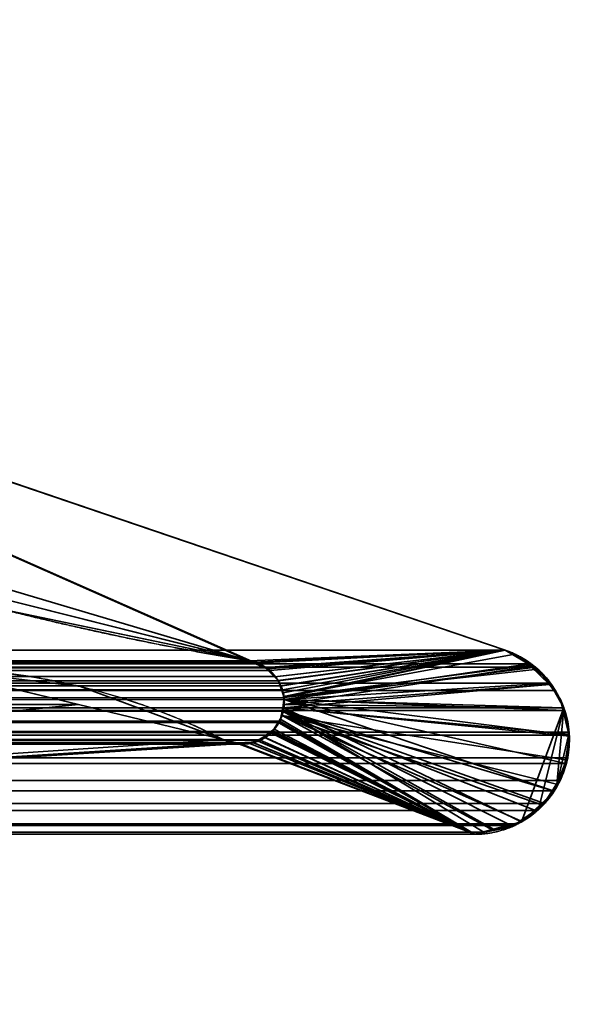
# Model space of a CAD drawing. Header units: millimetres. Extents: x -490 to 6690, y -115 to 132.
# Tile 366 of 656: x 1860.49 to 1862.96, y -2 to 2.31. Entities that reach past the tile are written whole.
import ezdxf

# ---------------------------------------------------------------- set-up
doc = ezdxf.new("R2010")
doc.units = ezdxf.units.MM
doc.layers.add('151', color=7, linetype='Continuous', true_color=0xffffff)

# ---------------------------------------------------------------- blocks, each defined once
blk = doc.blocks.new('UG_SURFACE_002')
at = {"layer": '151', "color": 252, "linetype": 'Continuous', "lineweight": 35}
for points in [[(2040, -6.2, 2201.9999), (2040, 113.2, 2201.9999), (960, 113.2, 2201.9999), (960, -6.2, 2201.9999)], [(1110, -6.2, 2052), (1110, 113.2, 2052), (1890, 113.2, 2052), (1890, -6.2, 2052)]]:
    blk.add_3dface(points, dxfattribs=at)
blk = doc.blocks.new('UG_SURFACE_116')
at = {"layer": '151', "color": 14, "linetype": 'Continuous', "lineweight": 35}
for points in [[(1867.3, -10, 2024.3001), (1867.3, 19, 2024.3001), (1132.7, 19, 2024.3001), (1132.7, -10, 2024.3001)], [(1863.25, 16.25, 2020.2501), (1863.25, -22, 2020.2501), (1136.75, -22, 2020.2501), (1136.75, 16.25, 2020.2501)]]:
    blk.add_3dface(points, dxfattribs=at)
blk = doc.blocks.new('UG_SURFACE_117')
at = {"layer": '151', "color": 7, "linetype": 'Continuous', "lineweight": 35}
for points in [[(1136.75, 16, 2020.2501), (1136.75, -22, 2020.2501), (1863.25, -22, 2020.2501), (1863.25, 16, 2020.2501)], [(1863, 16, 2020), (1863, -22, 2020), (1137, -22, 2020), (1137, 16, 2020)]]:
    blk.add_3dface(points, dxfattribs=at)
blk = doc.blocks.new('UG_SURFACE_125')
at = {"layer": '151', "color": 46, "linetype": 'Continuous', "lineweight": 35}
for points in [[(1857.1912, 2.4839, 2014.1912), (1861.2468, 3.6468, 2018.2469), (1861.5824, 3.1368, 2018.5823), (1857.3519, 1.9237, 2014.3518)], [(1138.4176, 3.1368, 2018.5823), (1142.6481, 1.9237, 2014.3518), (1857.3519, 1.9237, 2014.3518), (1861.5824, 3.1368, 2018.5823)], [(1142.6622, 1.3457, 2014.3378), (1137.3831, -0.45, 2019.6168), (1862.6169, -0.45, 2019.6168), (1857.3378, 1.3457, 2014.3378)], [(1857.3378, 1.3457, 2014.3378), (1862.6169, -0.45, 2019.6168), (1861.5168, -0.5016, 2018.5168), (1859.3752, 0.0371, 2016.3753)], [(1861.5168, -0.5016, 2018.5168), (1861.4967, -0.4967, 2018.4968), (1859.3752, 0.0371, 2016.3753)], [(1861.4967, -0.4967, 2018.4968), (1860.4202, -0.2717, 2017.4203), (1859.3752, 0.0371, 2016.3753)], [(1860.4202, -0.2717, 2017.4203), (1861.4967, -0.4967, 2018.4968), (1138.5033, -0.4967, 2018.4968)], [(1137.2768, -0.5098, 2019.7232), (1862.7232, -0.5098, 2019.7232), (1862.6169, -0.45, 2019.6168), (1137.3831, -0.45, 2019.6168)], [(1862.6169, -0.45, 2019.6168), (1861.523, -0.5031, 2018.523), (1861.5168, -0.5016, 2018.5168)], [(1862.6169, -0.45, 2019.6168), (1861.5868, -0.5392, 2018.5869), (1861.5664, -0.5277, 2018.5664), (1861.523, -0.5031, 2018.523)], [(1861.6246, -0.5846, 2018.6245), (1861.6087, -0.5655, 2018.6088), (1861.5868, -0.5392, 2018.5869), (1862.6169, -0.45, 2019.6168)], [(1861.6418, -0.6234, 2018.6417), (1861.6344, -0.6066, 2018.6343), (1861.6246, -0.5846, 2018.6245), (1862.6169, -0.45, 2019.6168)], [(1861.6482, -0.6585, 2018.6481), (1861.6418, -0.6234, 2018.6417), (1862.6169, -0.45, 2019.6168)], [(1862.6169, -0.45, 2019.6168), (1862.7232, -0.5098, 2019.7232), (1861.6496, -0.6664, 2018.6496), (1861.6482, -0.6585, 2018.6481)], [(1862.7491, -0.5243, 2019.7492), (1862.7232, -0.5098, 2019.7232), (1137.2768, -0.5098, 2019.7232), (1137.2509, -0.5243, 2019.7492)], [(1861.523, -0.5031, 2018.523), (1138.4332, -0.5256, 2018.5668), (1138.44, -0.5198, 2018.5599)], [(1861.523, -0.5031, 2018.523), (1861.5664, -0.5277, 2018.5664), (1138.4332, -0.5256, 2018.5668)], [(1138.44, -0.5198, 2018.5599), (1138.4835, -0.5039, 2018.5165), (1861.5168, -0.5016, 2018.5168)], [(1861.5168, -0.5016, 2018.5168), (1861.523, -0.5031, 2018.523), (1138.44, -0.5198, 2018.5599)], [(1138.4835, -0.5039, 2018.5165), (1138.5033, -0.4967, 2018.4968), (1861.4967, -0.4967, 2018.4968)], [(1861.4967, -0.4967, 2018.4968), (1861.5168, -0.5016, 2018.5168), (1138.4835, -0.5039, 2018.5165)], [(1862.7232, -0.5098, 2019.7232), (1862.7491, -0.5243, 2019.7492), (1861.6496, -0.6664, 2018.6496)], [(1137.1908, -0.5942, 2019.8092), (1862.8092, -0.5942, 2019.8092), (1862.7491, -0.5243, 2019.7492)], [(1137.2509, -0.5243, 2019.7492), (1137.1908, -0.5942, 2019.8092), (1862.7491, -0.5243, 2019.7492)], [(1138.3921, -0.5607, 2018.6079), (1138.4332, -0.5256, 2018.5668), (1861.5664, -0.5277, 2018.5664)], [(1861.5664, -0.5277, 2018.5664), (1861.5868, -0.5392, 2018.5869), (1138.3921, -0.5607, 2018.6079)], [(1861.5868, -0.5392, 2018.5869), (1861.6087, -0.5655, 2018.6088), (1138.3921, -0.5607, 2018.6079)], [(1139.2503, -0.6883, 2017.7498), (1860.7497, -0.6883, 2017.7498), (1860.0956, -0.5306, 2017.0956), (1139.9044, -0.5306, 2017.0956)], [(1855.1716, -1.2556, 2012.1715), (1855.1716, -0.5306, 2012.1715), (1860.0956, -0.5306, 2017.0956), (1860.7497, -0.6883, 2017.7498)], [(1861.6496, -0.6664, 2018.6496), (1862.7491, -0.5243, 2019.7492), (1862.8092, -0.5942, 2019.8092)], [(1862.837, -0.6264, 2019.8369), (1862.8092, -0.5942, 2019.8092), (1137.1908, -0.5942, 2019.8092), (1137.163, -0.6264, 2019.8369)], [(1138.3648, -0.6055, 2018.6353), (1138.3904, -0.5636, 2018.6095), (1861.6087, -0.5655, 2018.6088)], [(1861.6087, -0.5655, 2018.6088), (1861.6246, -0.5846, 2018.6245), (1138.3648, -0.6055, 2018.6353)], [(1861.6246, -0.5846, 2018.6245), (1138.3648, -0.6057, 2018.6353), (1138.3648, -0.6055, 2018.6353)], [(1861.6246, -0.5846, 2018.6245), (1861.6344, -0.6066, 2018.6343), (1138.3648, -0.6057, 2018.6353)], [(1861.6087, -0.5655, 2018.6088), (1138.3904, -0.5636, 2018.6095), (1138.3921, -0.5607, 2018.6079)], [(1862.8092, -0.5942, 2019.8092), (1862.837, -0.6264, 2019.8369), (1862.8716, -0.7018, 2019.8717), (1861.6496, -0.6664, 2018.6496)], [(1137.163, -0.6264, 2019.8369), (1137.1284, -0.7018, 2019.8717), (1862.8716, -0.7018, 2019.8717)], [(1137.163, -0.6264, 2019.8369), (1862.8716, -0.7018, 2019.8717), (1862.837, -0.6264, 2019.8369)], [(1861.6418, -0.6234, 2018.6417), (1138.3519, -0.6583, 2018.6481), (1138.3522, -0.6499, 2018.6479)], [(1861.6418, -0.6234, 2018.6417), (1861.6482, -0.6585, 2018.6481), (1138.3519, -0.6583, 2018.6481)], [(1138.3522, -0.6499, 2018.6479), (1138.3648, -0.6057, 2018.6353), (1861.6344, -0.6066, 2018.6343)], [(1861.6344, -0.6066, 2018.6343), (1861.6418, -0.6234, 2018.6417), (1138.3522, -0.6499, 2018.6479)], [(1138.3512, -0.698, 2018.6489), (1138.3519, -0.6583, 2018.6481), (1861.6482, -0.6585, 2018.6481)], [(1138.3547, -0.7133, 2018.6453), (1138.3512, -0.698, 2018.6489), (1861.6482, -0.6585, 2018.6481)], [(1861.6482, -0.6585, 2018.6481), (1861.6496, -0.6664, 2018.6496), (1138.3547, -0.7133, 2018.6453)], [(1861.6496, -0.6664, 2018.6496), (1861.6461, -0.7138, 2018.646), (1138.3547, -0.7133, 2018.6453)], [(1138.6172, -0.841, 2018.3828), (1861.3828, -0.841, 2018.3828), (1860.7497, -0.6883, 2017.7498), (1139.2503, -0.6883, 2017.7498)], [(1855.1716, -1.2556, 2012.1715), (1860.7497, -0.6883, 2017.7498), (1861.3828, -0.841, 2018.3828), (1861.4341, -0.854, 2018.434)], [(1861.6461, -0.7138, 2018.646), (1861.6496, -0.6664, 2018.6496), (1862.8262, -1.0659, 2019.8262)], [(1861.6496, -0.6664, 2018.6496), (1862.8955, -0.8223, 2019.8953), (1862.8899, -0.9206, 2019.8898), (1862.8813, -0.9463, 2019.8812)], [(1861.6496, -0.6664, 2018.6496), (1862.8716, -0.7018, 2019.8717), (1862.8771, -0.7136, 2019.8772)], [(1862.8813, -0.9463, 2019.8812), (1862.8566, -1.021, 2019.8567), (1862.8262, -1.0659, 2019.8262), (1861.6496, -0.6664, 2018.6496)], [(1862.8771, -0.7136, 2019.8772), (1862.8962, -0.8094, 2019.8963), (1862.8955, -0.8223, 2019.8953), (1861.6496, -0.6664, 2018.6496)], [(1862.8955, -0.8223, 2019.8953), (1137.1229, -0.7136, 2019.8772), (1137.1038, -0.8094, 2019.8963)], [(1862.8771, -0.7136, 2019.8772), (1862.8716, -0.7018, 2019.8717), (1137.1284, -0.7018, 2019.8717), (1137.1229, -0.7136, 2019.8772)], [(1137.1229, -0.7136, 2019.8772), (1862.8955, -0.8223, 2019.8953), (1862.8962, -0.8094, 2019.8963)], [(1862.8962, -0.8094, 2019.8963), (1862.8771, -0.7136, 2019.8772), (1137.1229, -0.7136, 2019.8772)], [(1138.3609, -0.7398, 2018.6391), (1138.3547, -0.7133, 2018.6453), (1861.6461, -0.7138, 2018.646)], [(1138.3609, -0.7398, 2018.6391), (1861.6461, -0.7138, 2018.646), (1861.6459, -0.7163, 2018.646)], [(1861.6459, -0.7163, 2018.646), (1861.6301, -0.7609, 2018.63), (1138.3609, -0.7398, 2018.6391)], [(1862.5233, -1.2461, 2019.5231), (1862.4836, -1.2556, 2019.4836), (1861.6301, -0.7609, 2018.63), (1861.6459, -0.7163, 2018.646)], [(1862.7884, -1.1216, 2019.7885), (1862.7493, -1.1513, 2019.7494), (1861.6459, -0.7163, 2018.646), (1861.6461, -0.7138, 2018.646)], [(1861.6459, -0.7163, 2018.646), (1862.6419, -1.2177, 2019.6419), (1862.5233, -1.2461, 2019.5231)], [(1861.6459, -0.7163, 2018.646), (1862.7493, -1.1513, 2019.7494), (1862.6711, -1.2106, 2019.6712), (1862.6419, -1.2177, 2019.6419)], [(1861.6461, -0.7138, 2018.646), (1862.8262, -1.0659, 2019.8262), (1862.7884, -1.1216, 2019.7885)], [(1138.3609, -0.7398, 2018.6391), (1861.6301, -0.7609, 2018.63), (1861.6265, -0.7658, 2018.6265)], [(1861.6265, -0.7658, 2018.6265), (1138.3737, -0.7657, 2018.6262), (1138.3609, -0.7398, 2018.6391)], [(1138.3799, -0.7781, 2018.62), (1138.3737, -0.7657, 2018.6262), (1861.6265, -0.7658, 2018.6265)], [(1138.3799, -0.7781, 2018.62), (1861.6265, -0.7658, 2018.6265), (1861.5984, -0.8053, 2018.5983)], [(1862.4836, -1.2556, 2019.4836), (1861.5984, -0.8053, 2018.5983), (1861.6265, -0.7658, 2018.6265)], [(1861.6265, -0.7658, 2018.6265), (1861.6301, -0.7609, 2018.63), (1862.4836, -1.2556, 2019.4836)], [(1137.1038, -0.8094, 2019.8963), (1137.1045, -0.8223, 2019.8953), (1862.8955, -0.8223, 2019.8953)], [(1138.3799, -0.7781, 2018.62), (1861.5984, -0.8053, 2018.5983), (1861.5906, -0.8108, 2018.5907)], [(1861.5906, -0.8108, 2018.5907), (1138.4099, -0.8104, 2018.5902), (1138.3799, -0.7781, 2018.62)], [(1138.4214, -0.823, 2018.5785), (1138.4099, -0.8104, 2018.5902), (1861.5906, -0.8108, 2018.5907)], [(1138.4543, -0.8388, 2018.5456), (1138.4214, -0.823, 2018.5785), (1861.5906, -0.8108, 2018.5907)], [(1861.5906, -0.8108, 2018.5907), (1861.5464, -0.8423, 2018.5463), (1138.4543, -0.8388, 2018.5456)], [(1862.4836, -1.2556, 2019.4836), (1861.5439, -0.8441, 2018.544), (1861.5464, -0.8423, 2018.5463), (1861.5906, -0.8108, 2018.5907)], [(1861.5906, -0.8108, 2018.5907), (1861.5984, -0.8053, 2018.5983), (1862.4836, -1.2556, 2019.4836)], [(1862.8955, -0.8223, 2019.8953), (1137.1045, -0.8223, 2019.8953), (1137.1101, -0.9206, 2019.8898)], [(1862.8899, -0.9206, 2019.8898), (1862.8955, -0.8223, 2019.8953), (1137.1101, -0.9206, 2019.8898)], [(1138.4897, -0.8559, 2018.5103), (1138.4543, -0.8388, 2018.5456), (1861.5464, -0.8423, 2018.5463)], [(1138.4897, -0.8559, 2018.5103), (1861.5464, -0.8423, 2018.5463), (1861.5439, -0.8441, 2018.544)], [(1138.5074, -0.8566, 2018.4927), (1138.4897, -0.8559, 2018.5103), (1861.5439, -0.8441, 2018.544)], [(1861.5439, -0.8441, 2018.544), (1861.4924, -0.8549, 2018.4925), (1138.5074, -0.8566, 2018.4927)], [(1138.5074, -0.8566, 2018.4927), (1861.4924, -0.8549, 2018.4925), (1861.4627, -0.8612, 2018.4627)], [(1138.5636, -0.8587, 2018.4364), (1138.5074, -0.8566, 2018.4927), (1861.4627, -0.8612, 2018.4627)], [(1138.5636, -0.8587, 2018.4364), (1861.4627, -0.8612, 2018.4627), (1861.4341, -0.854, 2018.434)], [(1861.4341, -0.854, 2018.434), (1138.5663, -0.8579, 2018.4338), (1138.5636, -0.8587, 2018.4364)], [(1138.5663, -0.8579, 2018.4338), (1861.4341, -0.854, 2018.434), (1861.3828, -0.841, 2018.3828)], [(1861.3828, -0.841, 2018.3828), (1138.6172, -0.841, 2018.3828), (1138.5663, -0.8579, 2018.4338)], [(1861.4341, -0.854, 2018.434), (1861.4627, -0.8612, 2018.4627), (1862.4836, -1.2556, 2019.4836), (1855.1716, -1.2556, 2012.1715)], [(1862.4836, -1.2556, 2019.4836), (1861.4627, -0.8612, 2018.4627), (1861.4924, -0.8549, 2018.4925)], [(1861.4924, -0.8549, 2018.4925), (1861.5439, -0.8441, 2018.544), (1862.4836, -1.2556, 2019.4836)], [(1137.1101, -0.9206, 2019.8898), (1137.1187, -0.9463, 2019.8812), (1862.8813, -0.9463, 2019.8812), (1862.8899, -0.9206, 2019.8898)], [(1862.8566, -1.021, 2019.8567), (1137.1187, -0.9463, 2019.8812), (1137.1434, -1.021, 2019.8567)], [(1862.8566, -1.021, 2019.8567), (1862.8813, -0.9463, 2019.8812), (1137.1187, -0.9463, 2019.8812)], [(1137.1434, -1.021, 2019.8567), (1137.1738, -1.0659, 2019.8262), (1862.8262, -1.0659, 2019.8262), (1862.8566, -1.021, 2019.8567)], [(1862.8262, -1.0659, 2019.8262), (1137.1738, -1.0659, 2019.8262), (1137.2116, -1.1216, 2019.7885)], [(1862.7884, -1.1216, 2019.7885), (1862.8262, -1.0659, 2019.8262), (1137.2116, -1.1216, 2019.7885)], [(1137.2116, -1.1216, 2019.7885), (1137.2507, -1.1513, 2019.7494), (1862.7493, -1.1513, 2019.7494), (1862.7884, -1.1216, 2019.7885)], [(1862.7493, -1.1513, 2019.7494), (1137.2507, -1.1513, 2019.7494), (1137.3289, -1.2106, 2019.6712)], [(1862.6711, -1.2106, 2019.6712), (1862.7493, -1.1513, 2019.7494), (1137.3289, -1.2106, 2019.6712)], [(1137.3289, -1.2106, 2019.6712), (1137.3581, -1.2177, 2019.6419), (1862.6419, -1.2177, 2019.6419), (1862.6711, -1.2106, 2019.6712)], [(1137.4767, -1.2461, 2019.5231), (1862.5233, -1.2461, 2019.5231), (1862.6419, -1.2177, 2019.6419), (1137.3581, -1.2177, 2019.6419)], [(1137.5164, -1.2556, 2019.4836), (1862.4836, -1.2556, 2019.4836), (1862.5233, -1.2461, 2019.5231), (1137.4767, -1.2461, 2019.5231)], [(1855.1716, -1.2556, 2012.1715), (1862.4836, -1.2556, 2019.4836), (1137.5164, -1.2556, 2019.4836), (1144.8284, -1.2556, 2012.1715)]]:
    blk.add_3dface(points, dxfattribs=at)
blk = doc.blocks.new('UG_SURFACE_126')
at = {"layer": '151', "color": 46, "linetype": 'Continuous', "lineweight": 35}
for points in [[(1857.1912, 2.4839, -8), (1861.2468, 3.6468, -8), (1861.5824, 3.1368, -8), (1857.3519, 1.9237, -8)], [(1857.3519, 1.9237, 2014.3518), (1861.5824, 3.1368, 2018.5823), (1861.2468, 3.6468, 2018.2469), (1857.1912, 2.4839, 2014.1912)], [(1861.5824, 3.1368, 2018.5823), (1857.3519, 1.9237, 2014.3518), (1857.3519, 1.9237, -8), (1861.5824, 3.1368, -8)], [(1861.4967, -0.4967, -8), (1857.1501, 0.794, -8), (1857.3378, 1.3457, -8)], [(1857.3378, 1.3457, -8), (1861.5695, -0.5259, -8), (1861.5177, -0.5051, -8)], [(1861.5177, -0.5051, -8), (1861.4967, -0.4967, -8), (1857.3378, 1.3457, -8)], [(1861.5695, -0.5259, -8), (1857.3378, 1.3457, -8), (1862.6169, -0.45, -8)], [(1860.4251, -0.273, 2017.4251), (1861.4967, -0.4967, 2018.4968), (1862.6169, -0.45, 2019.6168), (1857.3378, 1.3457, 2014.3378)], [(1857.3378, 1.3457, 2014.3378), (1862.6169, -0.45, 2019.6168), (1862.6169, -0.45, -8), (1857.3378, 1.3457, -8)], [(1861.4967, -0.4967, -8), (1859.3752, 0.0371, -8), (1857.1501, 0.794, -8)], [(1860.4251, -0.273, 2017.4251), (1859.3752, 0.0371, -8), (1861.4967, -0.4967, -8)], [(1861.4967, -0.4967, -8), (1861.4967, -0.4967, 2018.4968), (1860.4251, -0.273, 2017.4251)], [(1862.6169, -0.45, 2019.6168), (1861.4967, -0.4967, 2018.4968), (1861.518, -0.506, 2018.518)], [(1861.518, -0.506, 2018.518), (1861.5692, -0.5282, 2018.5692), (1862.6169, -0.45, 2019.6168)], [(1861.5692, -0.5282, 2018.5692), (1861.5783, -0.5322, 2018.5783), (1862.6169, -0.45, 2019.6168)], [(1861.5696, -0.526, -8), (1861.5695, -0.5259, -8), (1862.6169, -0.45, -8)], [(1861.6074, -0.5659, -8), (1861.5696, -0.526, -8), (1862.6169, -0.45, -8)], [(1862.6169, -0.45, 2019.6168), (1861.5783, -0.5322, 2018.5783), (1861.6085, -0.5662, 2018.6086)], [(1862.6169, -0.45, -8), (1861.6235, -0.5829, -8), (1861.6074, -0.5659, -8)], [(1861.6085, -0.5662, 2018.6086), (1861.6241, -0.5838, 2018.6241), (1862.6169, -0.45, 2019.6168)], [(1861.6316, -0.6066, -8), (1861.6235, -0.5829, -8), (1862.6169, -0.45, -8)], [(1862.6169, -0.45, 2019.6168), (1861.6241, -0.5838, 2018.6241), (1861.6333, -0.6069, 2018.6334)], [(1862.6169, -0.45, -8), (1861.6474, -0.6529, -8), (1861.6316, -0.6066, -8)], [(1861.6333, -0.6069, 2018.6334), (1861.6455, -0.6371, 2018.6455), (1862.6169, -0.45, 2019.6168)], [(1862.6591, -0.467, 2019.659), (1862.6169, -0.45, 2019.6168), (1861.6455, -0.6371, 2018.6455), (1861.6468, -0.6528, 2018.6467)], [(1861.6468, -0.6528, 2018.6467), (1861.6496, -0.6882, 2018.6496), (1862.7267, -0.5196, 2019.7265), (1862.6591, -0.467, 2019.659)], [(1861.6488, -0.6572, -8), (1861.6474, -0.6529, -8), (1862.6169, -0.45, -8), (1862.7275, -0.5147, -8)], [(1862.7275, -0.5147, -8), (1862.6169, -0.45, -8), (1862.6169, -0.45, 2019.6168)], [(1862.6169, -0.45, 2019.6168), (1862.6591, -0.467, 2019.659), (1862.7275, -0.5147, -8)], [(1862.6591, -0.467, 2019.659), (1862.7267, -0.5196, 2019.7265), (1862.7275, -0.5147, -8)], [(1861.5177, -0.5051, -8), (1861.518, -0.506, 2018.518), (1861.4967, -0.4967, 2018.4968)], [(1861.4967, -0.4967, 2018.4968), (1861.4967, -0.4967, -8), (1861.5177, -0.5051, -8)], [(1861.518, -0.506, 2018.518), (1861.5177, -0.5051, -8), (1861.5695, -0.5259, -8)], [(1861.5695, -0.5259, -8), (1861.5692, -0.5282, 2018.5692), (1861.518, -0.506, 2018.518)], [(1862.7275, -0.5147, -8), (1862.7595, -0.5334, -8), (1861.6488, -0.6572, -8)], [(1862.7595, -0.5334, -8), (1862.7275, -0.5147, -8), (1862.7267, -0.5196, 2019.7265)], [(1860.0956, -0.5306, -8), (1860.7576, -0.6093, -8), (1861.3828, -0.841, -8), (1855.1716, -1.2556, -8)], [(1855.1716, -1.2556, 2012.1715), (1861.3828, -0.841, 2018.3828), (1860.7576, -0.6093, 2017.7577), (1860.0956, -0.5306, 2017.0956)], [(1860.7576, -0.6093, -8), (1860.0956, -0.5306, -8), (1860.0956, -0.5306, 2017.0956), (1860.7576, -0.6093, 2017.7577)], [(1861.5695, -0.5259, -8), (1861.5696, -0.526, -8), (1861.5692, -0.5282, 2018.5692)], [(1861.5692, -0.5282, 2018.5692), (1861.5696, -0.526, -8), (1861.6074, -0.5659, -8)], [(1861.6074, -0.5659, -8), (1861.5783, -0.5322, 2018.5783), (1861.5692, -0.5282, 2018.5692)], [(1861.6074, -0.5659, -8), (1861.6085, -0.5662, 2018.6086), (1861.5783, -0.5322, 2018.5783)], [(1861.6441, -0.7027, -8), (1861.6488, -0.6572, -8), (1862.7595, -0.5334, -8), (1862.8095, -0.6006, -8)], [(1861.6496, -0.6882, 2018.6496), (1862.8142, -0.5979, 2019.8143), (1862.8042, -0.58, 2019.8042), (1862.7267, -0.5196, 2019.7265)], [(1862.8095, -0.6006, -8), (1862.7595, -0.5334, -8), (1862.7267, -0.5196, 2019.7265)], [(1862.7267, -0.5196, 2019.7265), (1862.8042, -0.58, 2019.8042), (1862.8095, -0.6006, -8)], [(1861.6085, -0.5662, 2018.6086), (1861.6074, -0.5659, -8), (1861.6235, -0.5829, -8)], [(1861.6235, -0.5829, -8), (1861.6241, -0.5838, 2018.6241), (1861.6085, -0.5662, 2018.6086)], [(1861.6241, -0.5838, 2018.6241), (1861.6235, -0.5829, -8), (1861.6316, -0.6066, -8)], [(1861.6316, -0.6066, -8), (1861.6333, -0.6069, 2018.6334), (1861.6241, -0.5838, 2018.6241)], [(1862.8095, -0.6006, -8), (1862.8582, -0.6659, -8), (1862.8674, -0.7035, -8), (1861.6441, -0.7027, -8)], [(1861.6496, -0.6882, 2018.6496), (1862.8731, -0.7021, 2019.8731), (1862.873, -0.7016, 2019.8729), (1862.8142, -0.5979, 2019.8143)], [(1862.8042, -0.58, 2019.8042), (1862.8142, -0.5979, 2019.8143), (1862.8095, -0.6006, -8)], [(1862.8582, -0.6659, -8), (1862.8095, -0.6006, -8), (1862.8142, -0.5979, 2019.8143)], [(1862.8142, -0.5979, 2019.8143), (1862.873, -0.7016, 2019.8729), (1862.8582, -0.6659, -8)], [(1860.7576, -0.6093, 2017.7577), (1861.3828, -0.841, 2018.3828), (1861.3828, -0.841, -8), (1860.7576, -0.6093, -8)], [(1861.6333, -0.6069, 2018.6334), (1861.6316, -0.6066, -8), (1861.6474, -0.6529, -8)], [(1861.6474, -0.6529, -8), (1861.6455, -0.6371, 2018.6455), (1861.6333, -0.6069, 2018.6334)], [(1861.6474, -0.6529, -8), (1861.6468, -0.6528, 2018.6467), (1861.6455, -0.6371, 2018.6455)], [(1861.6488, -0.6572, -8), (1861.6441, -0.7027, -8), (1861.6476, -0.7029, 2018.6477)], [(1861.6496, -0.6882, 2018.6496), (1861.6468, -0.6528, 2018.6467), (1861.6474, -0.6529, -8)], [(1861.6474, -0.6529, -8), (1861.6488, -0.6572, -8), (1861.6476, -0.7029, 2018.6477)], [(1861.6476, -0.7029, 2018.6477), (1861.6496, -0.6882, 2018.6496), (1861.6474, -0.6529, -8)], [(1862.6872, -1.2018, 2019.6872), (1862.8731, -0.7021, 2019.8731), (1861.6496, -0.6882, 2018.6496), (1861.6476, -0.7029, 2018.6477)], [(1862.8674, -0.7035, -8), (1862.8582, -0.6659, -8), (1862.873, -0.7016, 2019.8729)], [(1861.6441, -0.7027, -8), (1861.6407, -0.7353, -8), (1861.6326, -0.7515, 2018.6327)], [(1861.6326, -0.7515, 2018.6327), (1861.6455, -0.7182, 2018.6455), (1861.6441, -0.7027, -8)], [(1862.4836, -1.2556, 2019.4836), (1862.5656, -1.2339, 2019.5656), (1861.6455, -0.7182, 2018.6455), (1861.6326, -0.7515, 2018.6327)], [(1861.6407, -0.7353, -8), (1861.6441, -0.7027, -8), (1862.8972, -0.8265, -8), (1862.8801, -0.9291, -8)], [(1861.6455, -0.7182, 2018.6455), (1861.6476, -0.7029, 2018.6477), (1861.6441, -0.7027, -8)], [(1861.6441, -0.7027, -8), (1862.8674, -0.7035, -8), (1862.895, -0.8177, -8)], [(1862.895, -0.8177, -8), (1862.8972, -0.8265, -8), (1861.6441, -0.7027, -8)], [(1861.6476, -0.7029, 2018.6477), (1861.6455, -0.7182, 2018.6455), (1862.5656, -1.2339, 2019.5656), (1862.6872, -1.2018, 2019.6872)], [(1862.8731, -0.7021, 2019.8731), (1862.6872, -1.2018, 2019.6872), (1862.6881, -1.2015, 2019.6881), (1862.766, -1.1298, 2019.7661)], [(1862.766, -1.1298, 2019.7661), (1862.8252, -1.0754, 2019.8252), (1862.8428, -1.0375, 2019.8429), (1862.8731, -0.7021, 2019.8731)], [(1862.8949, -0.8179, 2019.8948), (1862.8731, -0.7021, 2019.8731), (1862.8428, -1.0375, 2019.8429)], [(1862.873, -0.7016, 2019.8729), (1862.8731, -0.7021, 2019.8731), (1862.8674, -0.7035, -8)], [(1862.895, -0.8177, -8), (1862.8674, -0.7035, -8), (1862.8731, -0.7021, 2019.8731)], [(1862.8731, -0.7021, 2019.8731), (1862.8949, -0.8179, 2019.8948), (1862.895, -0.8177, -8)], [(1861.626, -0.7683, 2018.626), (1861.6055, -0.7943, 2018.6055), (1861.5912, -0.8123, 2018.5912), (1862.4836, -1.2556, 2019.4836)], [(1861.6314, -0.7511, -8), (1861.6052, -0.7953, -8), (1861.6055, -0.7943, 2018.6055)], [(1862.4836, -1.2556, -8), (1861.6052, -0.7953, -8), (1861.6314, -0.7511, -8)], [(1861.6055, -0.7943, 2018.6055), (1861.626, -0.7683, 2018.626), (1861.6314, -0.7511, -8)], [(1861.626, -0.7683, 2018.626), (1861.6326, -0.7515, 2018.6327), (1861.6314, -0.7511, -8)], [(1861.6326, -0.7515, 2018.6327), (1861.626, -0.7683, 2018.626), (1862.4836, -1.2556, 2019.4836)], [(1861.6407, -0.7353, -8), (1861.6314, -0.7511, -8), (1861.6326, -0.7515, 2018.6327)], [(1862.5658, -1.2389, -8), (1862.4836, -1.2556, -8), (1861.6314, -0.7511, -8), (1861.6407, -0.7353, -8)], [(1861.6407, -0.7353, -8), (1862.8801, -0.9291, -8), (1862.8702, -0.9895, -8), (1862.8401, -1.0369, -8)], [(1861.6407, -0.7353, -8), (1862.6834, -1.1965, -8), (1862.6455, -1.2226, -8), (1862.5658, -1.2389, -8)], [(1862.8401, -1.0369, -8), (1862.7816, -1.1289, -8), (1861.6407, -0.7353, -8)], [(1861.6407, -0.7353, -8), (1862.7816, -1.1289, -8), (1862.7691, -1.1375, -8), (1862.6834, -1.1965, -8)], [(1861.6006, -0.8028, -8), (1861.5596, -0.8312, -8), (1861.5605, -0.8294, 2018.5604)], [(1861.5596, -0.8312, -8), (1861.6006, -0.8028, -8), (1862.4836, -1.2556, -8)], [(1861.6052, -0.7953, -8), (1861.6006, -0.8028, -8), (1861.5605, -0.8294, 2018.5604)], [(1861.5605, -0.8294, 2018.5604), (1861.5912, -0.8123, 2018.5912), (1861.6052, -0.7953, -8)], [(1862.4836, -1.2556, 2019.4836), (1861.5912, -0.8123, 2018.5912), (1861.5605, -0.8294, 2018.5604)], [(1861.5912, -0.8123, 2018.5912), (1861.6055, -0.7943, 2018.6055), (1861.6052, -0.7953, -8)], [(1862.4836, -1.2556, -8), (1861.6006, -0.8028, -8), (1861.6052, -0.7953, -8)], [(1862.8851, -0.9297, 2019.8851), (1862.8973, -0.8307, 2019.8972), (1862.8949, -0.8179, 2019.8948), (1862.8428, -1.0375, 2019.8429)], [(1862.8972, -0.8265, -8), (1862.895, -0.8177, -8), (1862.8949, -0.8179, 2019.8948)], [(1862.8949, -0.8179, 2019.8948), (1862.8973, -0.8307, 2019.8972), (1862.8972, -0.8265, -8)], [(1862.4836, -1.2556, -8), (1855.1716, -1.2556, -8), (1861.3828, -0.841, -8), (1861.4461, -0.8577, -8)], [(1855.1716, -1.2556, 2012.1715), (1861.419, -0.8549, 2018.419), (1861.3828, -0.841, 2018.3828)], [(1855.1716, -1.2556, 2012.1715), (1861.5102, -0.8548, 2018.5101), (1861.4455, -0.8549, 2018.4455)], [(1855.1716, -1.2556, 2012.1715), (1862.4836, -1.2556, 2019.4836), (1861.5144, -0.8548, 2018.5144), (1861.5102, -0.8548, 2018.5101)], [(1861.4455, -0.8549, 2018.4455), (1861.419, -0.8549, 2018.419), (1855.1716, -1.2556, 2012.1715)], [(1861.4461, -0.8577, -8), (1861.3828, -0.841, -8), (1861.3828, -0.841, 2018.3828)], [(1861.3828, -0.841, 2018.3828), (1861.419, -0.8549, 2018.419), (1861.4461, -0.8577, -8)], [(1861.419, -0.8549, 2018.419), (1861.4455, -0.8549, 2018.4455), (1861.4461, -0.8577, -8)], [(1861.5096, -0.8521, -8), (1861.4588, -0.861, -8), (1861.4455, -0.8549, 2018.4455)], [(1861.4455, -0.8549, 2018.4455), (1861.5102, -0.8548, 2018.5101), (1861.5096, -0.8521, -8)], [(1861.4588, -0.861, -8), (1861.4461, -0.8577, -8), (1861.4455, -0.8549, 2018.4455)], [(1861.4461, -0.8577, -8), (1861.4588, -0.861, -8), (1862.4836, -1.2556, -8)], [(1862.4836, -1.2556, -8), (1861.4588, -0.861, -8), (1861.5096, -0.8521, -8)], [(1861.5361, -0.8475, -8), (1861.5096, -0.8521, -8), (1861.5102, -0.8548, 2018.5101)], [(1861.5096, -0.8521, -8), (1861.5361, -0.8475, -8), (1862.4836, -1.2556, -8)], [(1861.5102, -0.8548, 2018.5101), (1861.5144, -0.8548, 2018.5144), (1861.5361, -0.8475, -8)], [(1861.5144, -0.8548, 2018.5144), (1861.5605, -0.8294, 2018.5604), (1861.5596, -0.8312, -8)], [(1861.5605, -0.8294, 2018.5604), (1861.5144, -0.8548, 2018.5144), (1862.4836, -1.2556, 2019.4836)], [(1861.5596, -0.8312, -8), (1861.5361, -0.8475, -8), (1861.5144, -0.8548, 2018.5144)], [(1862.4836, -1.2556, -8), (1861.5361, -0.8475, -8), (1861.5596, -0.8312, -8)], [(1862.8851, -0.9297, 2019.8851), (1862.8801, -0.9291, -8), (1862.8972, -0.8265, -8)], [(1862.8972, -0.8265, -8), (1862.8973, -0.8307, 2019.8972), (1862.8851, -0.9297, 2019.8851)], [(1862.8428, -1.0375, 2019.8429), (1862.8821, -0.9531, 2019.8822), (1862.8851, -0.9297, 2019.8851)], [(1862.8821, -0.9531, 2019.8822), (1862.8702, -0.9895, -8), (1862.8801, -0.9291, -8)], [(1862.8801, -0.9291, -8), (1862.8851, -0.9297, 2019.8851), (1862.8821, -0.9531, 2019.8822)], [(1862.8428, -1.0375, 2019.8429), (1862.8401, -1.0369, -8), (1862.8702, -0.9895, -8)], [(1862.8702, -0.9895, -8), (1862.8821, -0.9531, 2019.8822), (1862.8428, -1.0375, 2019.8429)], [(1862.7816, -1.1289, -8), (1862.8252, -1.0754, 2019.8252), (1862.766, -1.1298, 2019.7661)], [(1862.7816, -1.1289, -8), (1862.8401, -1.0369, -8), (1862.8428, -1.0375, 2019.8429)], [(1862.7816, -1.1289, -8), (1862.8428, -1.0375, 2019.8429), (1862.8252, -1.0754, 2019.8252)], [(1862.6872, -1.2018, 2019.6872), (1862.6834, -1.1965, -8), (1862.7691, -1.1375, -8)], [(1862.7691, -1.1375, -8), (1862.6881, -1.2015, 2019.6881), (1862.6872, -1.2018, 2019.6872)], [(1862.7691, -1.1375, -8), (1862.766, -1.1298, 2019.7661), (1862.6881, -1.2015, 2019.6881)], [(1862.766, -1.1298, 2019.7661), (1862.7691, -1.1375, -8), (1862.7816, -1.1289, -8)], [(1862.6455, -1.2226, -8), (1862.6872, -1.2018, 2019.6872), (1862.5656, -1.2339, 2019.5656)], [(1862.6455, -1.2226, -8), (1862.6834, -1.1965, -8), (1862.6872, -1.2018, 2019.6872)], [(1862.5658, -1.2389, -8), (1862.5656, -1.2339, 2019.5656), (1862.4836, -1.2556, 2019.4836)], [(1862.4836, -1.2556, 2019.4836), (1862.4836, -1.2556, -8), (1862.5658, -1.2389, -8)], [(1862.5656, -1.2339, 2019.5656), (1862.5658, -1.2389, -8), (1862.6455, -1.2226, -8)], [(1855.1716, -1.2556, 2012.1715), (1855.1716, -1.2556, -8), (1862.4836, -1.2556, -8), (1862.4836, -1.2556, 2019.4836)]]:
    blk.add_3dface(points, dxfattribs=at)
blk = doc.blocks.new('UG_SURFACE_143')
at = {"layer": '151', "color": 254, "linetype": 'Continuous', "lineweight": 35}
for points in [[(1873.25, 111.75, 2030.2501), (1126.75, 111.75, 2030.2501), (1126.75, -10, 2030.2501), (1873.25, -10, 2030.2501)], [(1867.4999, 21, 2024.4999), (1867.4999, -8, 2024.4999), (1132.5001, -8, 2024.4999), (1132.5001, 21, 2024.4999)]]:
    blk.add_3dface(points, dxfattribs=at)

msp = doc.modelspace()

# ---------------------------------------------------------------- linework, layer by layer
at = {"layer": '151', "color": 253, "linetype": 'Continuous', "lineweight": -3}
for p, q in [((1857.3378, 1.3457, 2014.3378), (1862.6169, -0.45, 2019.6169)), ((1862.6169, -0.45, 2019.6169), (1857.3378, 1.3457, 2014.3378)), ((1857.3378, 1.3457, -8), (1862.6169, -0.45, -8)), ((1862.6169, -0.45, 2019.6169), (1137.3831, -0.45, 2019.6169)), ((1862.6169, -0.45, -8), (1862.6169, -0.45, 2019.6169)), ((1138.5034, -0.4967, 2018.4966), (1861.4966, -0.4967, 2018.4966)), ((1861.4966, -0.4967, 2018.4966), (1861.4966, -0.4967, -8)), ((1138.6172, -0.841, 2018.3828), (1861.3828, -0.841, 2018.3828)), ((1861.3828, -0.841, 2018.3828), (1861.3828, -0.841, -8)), ((1862.4836, -1.2556, 2019.4836), (1137.5164, -1.2556, 2019.4836)), ((1855.1716, -1.2556, 2012.1716), (1862.4836, -1.2556, 2019.4836)), ((1862.4836, -1.2556, 2019.4836), (1855.1716, -1.2556, 2012.1716)), ((1862.4836, -1.2556, -8), (1855.1716, -1.2556, -8)), ((1862.4836, -1.2556, -8), (1862.4836, -1.2556, 2019.4836))]:
    msp.add_line(p, q, dxfattribs=at)
at = {"layer": '151', "color": 253, "linetype": 'Continuous', "lineweight": -3, "extrusion": (0, 0, -1)}
for centre, radius, start, end in [((-1863.7088, 12.7773, 8), 13.4571, 279.46162, 288.78574), ((-1862.4836, -0.8418, 8), 0.4138, 108.7857, 270), ((-1860.0956, -3.3543, 8), 2.8238, 90, 117.1205)]:
    msp.add_arc(centre, radius, start, end, dxfattribs=at)
at = {"layer": '151', "color": 253, "linetype": 'Continuous', "lineweight": -3}
msp.add_arc((1861.4665, -0.6777, -8), 0.1835, 242.8795, 80.5384, dxfattribs=at)
for points, weights in [([(1859.3752, 0.0371, 2016.3752), (1859.8938, -0.1393, 2016.8938), (1860.4214, -0.2874, 2017.4214), (1860.9563, -0.4066, 2017.9563), (1861.4966, -0.4967, 2018.4966)], [1, 0.998345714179, 0.997794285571, 0.998345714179, 1]), ([(1861.3828, -0.841, 2018.3828), (1861.084, -0.688, 2018.084), (1860.7639, -0.5833, 2017.7639), (1860.4313, -0.5306, 2017.4313), (1860.0956, -0.5306, 2017.0956)], [1, 0.986061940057, 0.981415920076, 0.986061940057, 1])]:
    msp.add_rational_spline(points, weights, degree=4, dxfattribs=at)
for points, knots in [([(1861.4966, -0.4967, 2018.4966), (1861.3165, -0.4667, 2018.3165), (1861.1367, -0.4329, 2018.1367), (1860.7778, -0.358, 2017.7778), (1860.5987, -0.3167, 2017.5987), (1860.0699, -0.1835, 2017.0699), (1859.7212, -0.0806, 2016.7212), (1859.3752, 0.0371, 2016.3752)], [0, 0, 0, 0, 0.252365, 0.252365, 0.50473, 0.50473, 1, 1, 1, 1]), ([(1862.4836, -1.2556, 2019.4836), (1862.547, -1.2556, 2019.547), (1862.6115, -1.241, 2019.6115), (1862.7129, -1.1894, 2019.7129), (1862.7533, -1.1599, 2019.7533), (1862.8145, -1.0933, 2019.8145), (1862.8382, -1.0594, 2019.8382), (1862.8713, -0.9904, 2019.8713), (1862.8829, -0.9562, 2019.8829), (1862.8968, -0.8847, 2019.8968), (1862.8991, -0.8464, 2019.8991), (1862.8936, -0.7765, 2019.8936), (1862.8869, -0.7438, 2019.8869), (1862.8668, -0.6821, 2019.8668), (1862.853, -0.6527, 2019.853), (1862.8122, -0.5858, 2019.8122), (1862.7817, -0.5516, 2019.7817), (1862.7083, -0.4902, 2019.7083), (1862.663, -0.4657, 2019.663), (1862.6169, -0.45, 2019.6169)], [0, 0, 0, 0, 0.195383, 0.195383, 0.331457, 0.331457, 0.431908, 0.431908, 0.511792, 0.511792, 0.59233, 0.59233, 0.663913, 0.663913, 0.738595, 0.738595, 0.854713, 0.854713, 1, 1, 1, 1]), ([(1861.3828, -0.841, 2018.3828), (1861.4083, -0.8541, 2018.4083), (1861.4357, -0.8606, 2018.4357), (1861.4901, -0.8617, 2018.4901), (1861.5179, -0.8562, 2018.5179), (1861.5632, -0.8351, 2018.5632), (1861.582, -0.8223, 2018.582), (1861.6104, -0.7929, 2018.6104), (1861.6214, -0.7779, 2018.6214), (1861.6369, -0.7474, 2018.6369), (1861.6425, -0.7322, 2018.6425), (1861.6493, -0.7003, 2018.6493), (1861.6507, -0.683, 2018.6507), (1861.6487, -0.6516, 2018.6487), (1861.646, -0.637, 2018.646), (1861.6375, -0.6095, 2018.6375), (1861.6315, -0.5964, 2018.6315), (1861.6141, -0.5667, 2018.6141), (1861.6009, -0.5514, 2018.6009), (1861.5673, -0.5222, 2018.5673), (1861.5454, -0.5104, 2018.5454), (1861.5143, -0.5003, 2018.5143), (1861.5055, -0.4982, 2018.5055), (1861.4966, -0.4967, 2018.4966)], [0, 0, 0, 0, 0.148589, 0.148589, 0.298828, 0.298828, 0.410117, 0.410117, 0.491303, 0.491303, 0.555465, 0.555465, 0.620204, 0.620204, 0.677094, 0.677094, 0.735729, 0.735729, 0.826038, 0.826038, 0.951581, 0.951581, 1, 1, 1, 1]), ([(1860.0956, -0.5306, 2017.0956), (1860.2076, -0.5306, 2017.2076), (1860.3197, -0.5372, 2017.3197), (1860.5429, -0.5639, 2017.5429), (1860.6542, -0.584, 2017.6542), (1860.9746, -0.6622, 2017.9746), (1861.1825, -0.7384, 2018.1825), (1861.3828, -0.841, 2018.3828)], [0, 0, 0, 0, 0.255889, 0.255889, 0.511793, 0.511793, 1, 1, 1, 1])]:
    msp.add_open_spline(points, degree=3, knots=knots, dxfattribs=at)
for points, weights, knots in [([(1862.4836, -1.2556, 2019.4836), (1862.6175, -1.2556, 2019.6175), (1862.7837, -1.1956, 2019.7837), (1862.87, -1.0414, 2019.87), (1862.9137, -0.7773, 2019.9137), (1862.8817, -0.6034, 2019.8817), (1862.7436, -0.4931, 2019.7436), (1862.6169, -0.45, 2019.6169)], [1, 1, 0.96243638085, 1, 1, 0.96243638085, 1, 1], [0, 0, 0, 0, 0, 0.5, 0.5, 0.5, 1, 1, 1, 1, 1]), ([(1861.4966, -0.4967, 2018.4966), (1861.5459, -0.5049, 2018.5459), (1861.5991, -0.5324, 2018.5991), (1861.6314, -0.583, 2018.6314), (1861.6566, -0.6796, 2018.6566), (1861.6533, -0.7394, 2018.6533), (1861.6203, -0.7895, 2018.6203), (1861.5425, -0.852, 2018.5425), (1861.4864, -0.8734, 2018.4864), (1861.4272, -0.8638, 2018.4272), (1861.3828, -0.841, 2018.3828)], [1, 1, 0.982764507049, 1, 1, 0.982764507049, 1, 1, 0.982764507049, 1, 1], [0, 0, 0, 0, 0, 0.333333, 0.333333, 0.333333, 0.666667, 0.666667, 0.666667, 1, 1, 1, 1, 1])]:
    msp.add_rational_spline(points, weights, degree=4, knots=knots, dxfattribs=at)

# ---------------------------------------------------------------- block references
for name in ['UG_SURFACE_002', 'UG_SURFACE_143', 'UG_SURFACE_116', 'UG_SURFACE_117', 'UG_SURFACE_126', 'UG_SURFACE_125']:
    msp.add_blockref(name, (0, 0), dxfattribs=at)

doc.saveas('drawing.dxf')
